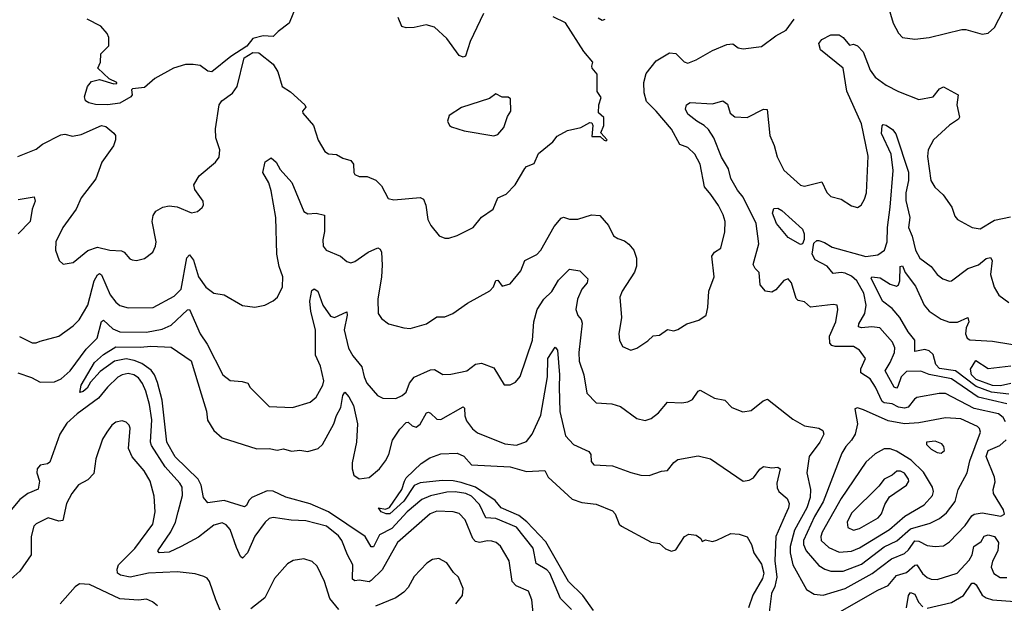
# Model space of a CAD drawing. Extents: x 1954678 to 2060275, y 904822 to 1016299.
# Tile 405 of 467: x 2024494 to 2029313, y 982688 to 985542. Entities that reach past the tile are written whole.
import ezdxf

# ---------------------------------------------------------------- set-up
doc = ezdxf.new("R2010")
doc.units = 0

msp = doc.modelspace()

# ---------------------------------------------------------------- linework, layer by layer
at = {"layer": '0CON20XD'}
for points in [[(2025846.2, 985605), (2025813.3, 985525), (2025758.8, 985485), (2025735, 985460), (2025685, 985463.8), (2025635, 985450), (2025605, 985412.5), (2025528.3, 985361.7), (2025435, 985287.5), (2025415, 985290), (2025377.3, 985317.3), (2025342.9, 985322.9), (2025305, 985322.5), (2025246.2, 985305), (2025155.5, 985254.5), (2025105, 985210.8), (2025046.2, 985203.8), (2025040.7, 985199.3), (2025044, 985175), (2025037.5, 985165), (2024985, 985134.4), (2024925, 985125.6), (2024865, 985127.5), (2024832.5, 985135), (2024815.9, 985145.9), (2024810.8, 985165), (2024825.7, 985215), (2024845, 985239.2), (2024885, 985248.9), (2024955, 985228), (2024970, 985230), (2024970, 985235), (2024932.7, 985252.7), (2024877.1, 985305), (2024890, 985335), (2024890.6, 985375), (2024930, 985415), (2024930, 985455), (2024922.5, 985475), (2024891.1, 985511.1), (2024824.8, 985544.8)], [(2028742.9, 985612.9), (2028770, 985525), (2028795, 985476.2), (2028815, 985454.3), (2028875, 985447.1), (2028945, 985454.4), (2029105, 985493.8), (2029125, 985493.8), (2029205, 985471.4), (2029234.3, 985475.7), (2029265.6, 985504.4), (2029308, 985585)], [(2024707, 984347), (2024755, 984354), (2024827.4, 984412.6), (2024875, 984430.3), (2024935, 984414.8), (2024992.3, 984412.3), (2025006, 984405), (2025032.6, 984372.6), (2025045, 984367.5), (2025065.9, 984364.1), (2025105.6, 984374.4), (2025145.6, 984404.4), (2025159.2, 984435), (2025162.5, 984455), (2025141.9, 984555), (2025146.7, 984585), (2025160.8, 984605), (2025195, 984624.4), (2025225, 984632.2), (2025265, 984627.1), (2025335, 984597.1), (2025365, 984603.8), (2025387.3, 984622.7), (2025393.8, 984635), (2025392, 984655), (2025352.1, 984712.1), (2025346.9, 984735), (2025372.1, 984777.9), (2025452, 984845), (2025469.7, 984870.3), (2025473.1, 984905), (2025453.8, 984965), (2025451.8, 985008.2), (2025471.2, 985125), (2025483.3, 985145), (2025535, 985182), (2025558.6, 985215), (2025592.5, 985355), (2025635, 985381.2), (2025665, 985380), (2025734.2, 985324.2), (2025757.3, 985287.3), (2025778, 985215), (2025819.1, 985189.1), (2025890, 985125), (2025893.8, 985115), (2025878, 985095), (2025879.2, 985085), (2025932.5, 985025), (2025955, 984953.3), (2025987.7, 984897.7), (2026005, 984886.7), (2026045, 984883.3), (2026075, 984864), (2026114.1, 984854.1), (2026128, 984835), (2026129.2, 984795), (2026134.6, 984784.6), (2026155.5, 984775.5), (2026195.6, 984775.6), (2026237.1, 984757.1), (2026265, 984728.8), (2026298.3, 984668.3), (2026325, 984661.2), (2026455, 984672.5), (2026471.2, 984665), (2026482.5, 984635), (2026491.2, 984565), (2026506, 984535), (2026546.7, 984485), (2026575, 984474.2), (2026595, 984474.2), (2026635, 984485.8), (2026714.4, 984525.6), (2026755, 984575.8), (2026811.2, 984615), (2026835, 984670), (2026875, 984688), (2026919.2, 984735), (2026965.8, 984815), (2026975, 984824.2), (2027011.7, 984838.3), (2027032.7, 984887.3), (2027104, 984945), (2027125, 984972), (2027175, 985000), (2027240, 985015), (2027285, 985038.8), (2027295, 985037.5), (2027300, 985025), (2027295, 984970), (2027335, 984970), (2027355, 984952.5), (2027365, 984950), (2027370, 984955), (2027338.3, 984988.3), (2027352.5, 985025), (2027353, 985063), (2027326.7, 985086.7), (2027329.2, 985125), (2027340.7, 985160.7), (2027320.7, 985190.7), (2027321.2, 985275), (2027296.7, 985305), (2027293.8, 985315), (2027300, 985335), (2027255, 985387.1), (2027165, 985526), (2027105, 985555.6)], [(2026765, 985572), (2026698.2, 985435), (2026676, 985364), (2026665, 985358.1), (2026645, 985366.9), (2026585, 985450), (2026525, 985506), (2026483.2, 985516.8), (2026424.2, 985504.2), (2026385, 985502.5), (2026365, 985508.8), (2026346.4, 985553.6)], [(2027357.3, 985542.7), (2027345, 985538.8), (2027325, 985549.2)], [(2024493.3, 983993.3), (2024555, 983961.9), (2024575, 983961.4), (2024595, 983969.2), (2024685, 983994.4), (2024756, 984044), (2024785, 984074.3), (2024827.1, 984145), (2024859.3, 984265), (2024875, 984294.5), (2024885, 984301.1), (2024895, 984294), (2024936.9, 984196.9), (2024965, 984160), (2024984.7, 984144.7), (2025025, 984132.9), (2025147.5, 984135), (2025250, 984190), (2025285, 984223.5), (2025312, 984378), (2025325, 984391.9), (2025345, 984366.7), (2025370, 984285), (2025405, 984234.4), (2025445, 984204.2), (2025495, 984195.6), (2025585, 984144), (2025645, 984136.2), (2025693.9, 984146.1), (2025735, 984166.2), (2025755.5, 984184.5), (2025780, 984235), (2025781.8, 984285), (2025764.4, 984334.4), (2025752.4, 984395), (2025747.7, 984575), (2025725.2, 984705.2), (2025713.9, 984743.9), (2025684.3, 984795), (2025695, 984847.5), (2025725, 984866.7), (2025750, 984845), (2025769.5, 984809.5), (2025826.4, 984745), (2025885, 984604), (2025905, 984592.5), (2025945.5, 984595.5), (2025985.7, 984585.7), (2025985.8, 984505.8), (2025977.1, 984465), (2025980, 984435), (2025994, 984415), (2026065, 984385.7), (2026095, 984359.2), (2026115, 984353.3), (2026135, 984358.9), (2026200, 984405), (2026246.2, 984426.2), (2026258.9, 984418.9), (2026264.6, 984405), (2026268.3, 984341.7), (2026265.6, 984285), (2026246.9, 984175), (2026249.4, 984105), (2026265, 984080.8), (2026300, 984055), (2026375, 984034.3), (2026405, 984032.5), (2026485, 984054.3), (2026535, 984088), (2026575, 984088.6), (2026614.5, 984105.5), (2026686.2, 984155), (2026795, 984215.8), (2026813.1, 984235), (2026825, 984266.7), (2026835, 984267.5), (2026855, 984238), (2026895, 984250.8), (2026946.2, 984313.8), (2026965.7, 984365), (2027025, 984394.3), (2027045.4, 984414.6), (2027109.3, 984530.7), (2027145, 984572), (2027155, 984575.7), (2027185, 984566), (2027226, 984566), (2027292.6, 984587.4), (2027333.8, 984585), (2027375.3, 984535.3), (2027400, 984485), (2027421.3, 984471.3), (2027455, 984461.2), (2027475, 984444.6), (2027499.8, 984415), (2027513.7, 984375), (2027513.5, 984336.5), (2027503.2, 984306.8), (2027443.1, 984215), (2027431.4, 984185), (2027440, 984085), (2027427.1, 984005), (2027430.6, 983975), (2027445, 983943.8), (2027485, 983926), (2027515, 983935.8), (2027569.1, 983970.9), (2027595, 983995.8), (2027625, 983999.2), (2027665, 984026.2), (2027695, 984020.8), (2027715, 984027.5), (2027760, 984055), (2027818, 984072), (2027853.8, 984096.2), (2027862.5, 984135), (2027866.9, 984215), (2027892.9, 984285), (2027881.7, 984385), (2027894.6, 984405), (2027926.5, 984425), (2027946.1, 984505), (2027946.9, 984555), (2027937.7, 984587.7), (2027915, 984632.5), (2027876.5, 984686.5), (2027845.5, 984725), (2027824.4, 984835), (2027799.2, 984885), (2027765, 984917.1), (2027725, 984931.9), (2027685, 985006.5), (2027609.4, 985095), (2027561.3, 985141.3), (2027550.2, 985185), (2027548.3, 985235), (2027560.7, 985279.3), (2027608.7, 985341.3), (2027675, 985380), (2027705, 985376), (2027745.9, 985335.9), (2027765, 985330), (2027805, 985345.7), (2027885, 985391.9), (2027955, 985420), (2027985, 985424.2), (2028011.2, 985405), (2028035, 985399.2), (2028125, 985410.8), (2028195, 985462.9), (2028245, 985491.4), (2028284.4, 985545)], [(2029319.7, 983575), (2029307.1, 983597.1), (2029284.5, 983615), (2029165, 983639.7), (2029025, 983713.1), (2028995, 983713.7), (2028886, 983694), (2028873.3, 983686.8), (2028842.5, 983647.5), (2028825, 983641.9), (2028795, 983646.8), (2028763.8, 983663.8), (2028725, 983668.3), (2028715, 983674.7), (2028682.9, 983745), (2028657.1, 983785), (2028610.4, 983815), (2028611.6, 983835), (2028633.5, 983885), (2028605, 983925.6), (2028575, 983943.9), (2028485, 983944), (2028468.9, 983948.9), (2028459.5, 983959.5), (2028457.5, 983995), (2028488.9, 984065), (2028499.2, 984125), (2028495.6, 984145.6), (2028475, 984149.2), (2028365, 984135.6), (2028335, 984162.5), (2028305, 984168), (2028295, 984178.8), (2028272.5, 984255), (2028255, 984273.8), (2028235, 984266), (2028195, 984220.6), (2028175, 984208.9), (2028144.5, 984214.5), (2028118, 984245), (2028113.1, 984305), (2028093.5, 984325), (2028084.6, 984345), (2028111.8, 984445), (2028099, 984545), (2028034.5, 984674.5), (2028007.5, 984707.5), (2027975.3, 984765), (2027963.1, 984813.1), (2027929.8, 984869.8), (2027892.4, 984965), (2027864.8, 985004.8), (2027845, 985025.3), (2027808.2, 985045), (2027765, 985079.5), (2027752.2, 985105), (2027757.5, 985125), (2027775, 985137.5), (2027885, 985130.8), (2027935, 985145.6), (2027959.1, 985129.1), (2027970.8, 985085), (2027995, 985067.5), (2028055, 985064.2), (2028135, 985104.3), (2028153, 985103), (2028165.5, 984975), (2028187.4, 984927.4), (2028201.2, 984871.2), (2028235, 984805.6), (2028315, 984733.1), (2028335, 984727.1), (2028419.5, 984749.5), (2028445, 984696.7), (2028465, 984676.7), (2028515, 984663.8), (2028565, 984631.2), (2028595, 984623.3), (2028613.3, 984635), (2028628.8, 984665), (2028639.2, 984695), (2028640.5, 984730.5), (2028646.2, 984875), (2028615, 985032), (2028541.9, 985191.9), (2028524.2, 985304.2), (2028414.3, 985395), (2028405.8, 985425), (2028420.8, 985445), (2028465, 985467.5), (2028505, 985468.6), (2028525, 985455.7), (2028555, 985416.7), (2028575, 985422.5), (2028595, 985414.4), (2028621.8, 985385), (2028656.2, 985295), (2028680.8, 985260.8), (2028735, 985222.5), (2028795, 985190.6), (2028895, 985151.1), (2028965, 985164.4), (2028996.2, 985203.8), (2029015, 985214.3), (2029088, 985175), (2029081.1, 985125), (2029093.8, 985065), (2029088.8, 985055), (2029044.6, 985025.4), (2028967.5, 984955), (2028940, 984905), (2028937.5, 984872.5), (2028953.3, 984755), (2028973.1, 984723.1), (2029014.2, 984685), (2029057.1, 984625), (2029071.3, 984581.3), (2029084.4, 984564.4), (2029155.4, 984525.4), (2029195, 984518.5), (2029265, 984562.3), (2029342.9, 984577.1)], [(2026815, 984973.9), (2026835, 984980), (2026864, 985015), (2026881.9, 985068.1), (2026897.5, 985095), (2026896.7, 985155), (2026885, 985162.5), (2026855, 985163.3), (2026825, 985178.8), (2026793.9, 985156.1), (2026657, 985113), (2026596.4, 985073.6), (2026587.5, 985045), (2026597.5, 985025), (2026608.3, 985018.3), (2026669.1, 984999.1), (2026815, 984973.9)], [(2024485, 984873.1), (2024575, 984908.6), (2024606.3, 984933.7), (2024695, 984978.6), (2024715, 984981.4), (2024753, 984973), (2024795, 984980.5), (2024895, 985023.8), (2024915, 985020), (2024955, 984987.5), (2024962.5, 984975), (2024963.3, 984955), (2024953.3, 984925), (2024896, 984845), (2024866.4, 984763.6), (2024795, 984671.2), (2024770.9, 984615), (2024705.7, 984525), (2024671.4, 984455), (2024669.2, 984415), (2024687.5, 984365), (2024707, 984347)], [(2029325, 983662.6), (2029185, 983696.3), (2029055, 983785.7), (2028946.2, 983806.2), (2028905, 983823.5), (2028835, 983820.6), (2028808.7, 983795), (2028792.4, 983747.6), (2028785, 983740.5), (2028775, 983745.4), (2028730.2, 983825), (2028755.4, 983864.6), (2028776.1, 983915), (2028777.3, 983937.3), (2028765.4, 983965), (2028704.7, 984034.7), (2028665, 984040), (2028614.3, 984034.3), (2028599.1, 984039.1), (2028601.4, 984055), (2028630, 984105), (2028637.2, 984145), (2028625.9, 984205), (2028592.2, 984265), (2028565, 984287.2), (2028535, 984301.6), (2028515, 984305.6), (2028475, 984300.7), (2028446.4, 984336.4), (2028387.1, 984367.1), (2028372.8, 984395), (2028380.9, 984449.1), (2028395, 984462.6), (2028405, 984461.9), (2028433, 984453), (2028470.3, 984430.3), (2028636.2, 984383.8), (2028695, 984391.2), (2028726.2, 984415), (2028740, 984455), (2028741.1, 984525), (2028755.2, 984624.9), (2028768.9, 984805), (2028759.2, 984885), (2028712.7, 984985), (2028715, 985022.5), (2028720.9, 985029.1), (2028735, 985026.9), (2028765.8, 985005), (2028783, 984983), (2028844.2, 984795.7), (2028845.2, 984755), (2028831.2, 984695), (2028831.7, 984658.3), (2028851.1, 984575), (2028844.8, 984525), (2028862.5, 984482.5), (2028877.9, 984415), (2028899.6, 984375), (2028955, 984335.5), (2028984.3, 984295), (2029012, 984275), (2029045, 984262.5), (2029055, 984264.2), (2029135, 984325.5), (2029186.4, 984343.6), (2029225, 984374.4), (2029245, 984379.4), (2029254.5, 984364.5), (2029246.5, 984295), (2029264.5, 984234.5), (2029285.8, 984195), (2029335, 984158.1)], [(2024486.7, 984663.3), (2024565.6, 984675.6), (2024569.4, 984655), (2024554.7, 984615.3), (2024546, 984555), (2024486.1, 984495)], [(2028315, 984443.3), (2028256.2, 984476.2), (2028198.4, 984545), (2028178.1, 984595), (2028185, 984618.8), (2028205, 984620.8), (2028225, 984608.5), (2028325, 984516.8), (2028333.2, 984495), (2028333.6, 984466.4), (2028325, 984445.5), (2028315, 984443.3)], [(2024484.8, 983814.8), (2024552.6, 983792.6), (2024595, 983769.1), (2024665, 983770.5), (2024696.9, 983785), (2024741.2, 983825), (2024819.6, 983930.4), (2024873.9, 983985), (2024894.8, 984065.2), (2024905, 984072.9), (2024950.1, 984030.1), (2024985, 984015.2), (2025115, 984013.7), (2025191.6, 984028.4), (2025235, 984047.9), (2025315, 984123.8), (2025325, 984125.4), (2025378.2, 984005), (2025412.1, 983955), (2025488.9, 983805), (2025525, 983777.8), (2025583.2, 983773.2), (2025611.2, 983765), (2025622.4, 983742.4), (2025715, 983650), (2025830, 983645), (2025915, 983670.8), (2025944.6, 983695.4), (2025978.2, 983755), (2025982.9, 983775), (2025966.9, 983846.9), (2025941.1, 983901.1), (2025941.5, 984025), (2025919.2, 984115), (2025913.8, 984165), (2025923.2, 984216.8), (2025935, 984225.6), (2025952.9, 984215), (2025977.7, 984145), (2026015, 984092.5), (2026035, 984085.6), (2026095, 984113.3), (2026097.2, 984097.2), (2026082.6, 984025), (2026104, 983935), (2026125, 983897.5), (2026168.8, 983845), (2026179.5, 983795), (2026192.9, 983765), (2026245, 983704.3), (2026271.3, 983691.3), (2026335, 983690), (2026366.4, 983703.6), (2026385, 983720), (2026402.7, 983765), (2026425, 983793.5), (2026505, 983829.1), (2026525, 983831.5), (2026565, 983806.7), (2026605, 983808.1), (2026682.5, 983825), (2026725, 983856.7), (2026755, 983862.5), (2026815, 983839.2), (2026865, 983756.2), (2026895, 983756), (2026920.3, 983769.7), (2026943, 983797), (2027003.5, 983975), (2027010.6, 984065), (2027027.3, 984125), (2027059.4, 984175), (2027098, 984212), (2027131.2, 984268.8), (2027185, 984321.5), (2027235, 984313.3), (2027274.3, 984274.3), (2027271.9, 984255), (2027246.3, 984223.7), (2027224.7, 984175), (2027216.9, 984125), (2027225.3, 984095.3), (2027242.2, 984075), (2027247.3, 984057.3), (2027231.1, 983915), (2027232.1, 983872.1), (2027254.5, 983805), (2027269.4, 983715), (2027315, 983668.6), (2027392.6, 983662.6), (2027435, 983650.6), (2027515, 983592), (2027555, 983582), (2027585, 983592), (2027621.3, 983618.7), (2027665, 983670.8), (2027735, 983668.1), (2027765, 983673.8), (2027786.7, 983685), (2027815, 983726), (2027825, 983730.8), (2027895, 983691.4), (2027945, 983680.8), (2027980, 983645), (2028034.2, 983624.2), (2028075, 983630), (2028132.6, 983677.4), (2028155, 983685.5), (2028278.9, 983588.9), (2028335, 983556.4), (2028406, 983545), (2028425, 983532), (2028429.5, 983515), (2028410.3, 983475), (2028357.5, 983405), (2028346.9, 983325), (2028365.3, 983245), (2028363.5, 983205), (2028346.7, 983155), (2028286.7, 983045), (2028264.8, 982964.8), (2028264.4, 982935), (2028278.4, 982875), (2028345, 982754.5), (2028383.1, 982733.1), (2028427.3, 982727.3), (2028535, 982760.7), (2028667.1, 982832.9), (2028760.8, 982905), (2028825, 982930.4), (2028845, 982948.6), (2028875, 982992.6), (2028895, 982991.2), (2028935, 982970.6), (2028975, 982965.4), (2029015, 982968.9), (2029045, 982987.5), (2029122.5, 983067.5), (2029154.1, 983115), (2029166.5, 983123.5), (2029205, 983129.3), (2029295.8, 983114.2), (2029315, 983123.3), (2029308.9, 983145), (2029260.7, 983225), (2029258.2, 983245), (2029268.1, 983281.9), (2029265.4, 983304.6), (2029224.4, 983405.6), (2029235, 983435.6), (2029291.2, 983458.8), (2029322.2, 983487.8)], [(2029335, 983710.6), (2029250.7, 983720.7), (2029175, 983747.5), (2029074.1, 983824.1), (2028996, 983836), (2028978.4, 983855), (2028965, 983904.3), (2028945, 983922.5), (2028925, 983928.4), (2028875, 983919.5), (2028876.2, 983975), (2028842.2, 984015), (2028801.7, 984085), (2028765, 984129.5), (2028716.9, 984165), (2028661.5, 984278.5), (2028665.7, 984284.3), (2028705, 984278.9), (2028755, 984248.8), (2028785, 984239.2), (2028795, 984245.6), (2028801.9, 984265), (2028802.9, 984335), (2028815, 984338.1), (2028828.2, 984305), (2028878.8, 984238.8), (2028920.5, 984145), (2028945, 984116.7), (2029005, 984076.8), (2029045, 984062.6), (2029085, 984062.1), (2029135.2, 984085.2), (2029138.9, 984065), (2029126.5, 984035), (2029123.9, 984005), (2029131.8, 983985), (2029145, 983976.7), (2029255, 983969.1), (2029425, 983942)], [(2027195, 982657.5), (2027141.4, 982711.4), (2027089.5, 982835), (2027075, 982850.8), (2027022.1, 982882.1), (2027006.8, 982956.8), (2026925, 983060.4), (2026825, 983102), (2026775, 983105.4), (2026745, 983171.1), (2026705, 983210.9), (2026677.3, 983225), (2026625, 983233.2), (2026585, 983230.6), (2026505, 983213), (2026463.1, 983195), (2026391.2, 983135), (2026316.3, 983053.7), (2026255, 983022), (2026225, 982964.5), (2026215, 982963.6), (2026184.5, 983015), (2026005, 983134.5), (2025915, 983173.7), (2025796.4, 983206.4), (2025734.3, 983235.7), (2025705, 983237.8), (2025629.6, 983205), (2025615, 983191.2), (2025604.7, 983165.3), (2025595, 983159.2), (2025495, 983189.9), (2025415, 983178.5), (2025393.9, 983205), (2025381.7, 983265), (2025367, 983295), (2025255, 983404.6), (2025215, 983475.8), (2025191.7, 983681.7), (2025168.3, 983768.3), (2025153.5, 983805), (2025137.2, 983827.2), (2025091.2, 983861.2), (2025054.8, 983874.8), (2025015, 983882.7), (2024957.5, 983872.5), (2024888, 983822), (2024841.3, 983768.7), (2024825, 983740.5), (2024805, 983723.1), (2024788.3, 983718.3), (2024795.3, 983755), (2024860.7, 983865), (2024905, 983904.3), (2024965, 983942), (2025085, 983940), (2025135.2, 983945.2), (2025235, 983940.5), (2025332.8, 983872.8), (2025382.1, 983712.1), (2025407.7, 983627.7), (2025413.8, 983583.8), (2025445, 983532.5), (2025485, 983496.9), (2025655, 983443.1), (2025715, 983445.3), (2025755, 983436.6), (2025785, 983443.6), (2025825, 983431.6), (2025865, 983435.9), (2025905, 983429.3), (2025955, 983444.1), (2025976.4, 983465), (2026032, 983565), (2026045, 983605.6), (2026066.2, 983645), (2026075.4, 983704.6), (2026085, 983720), (2026105, 983698.1), (2026128, 983655), (2026147.5, 983565), (2026143.1, 983475), (2026120.7, 983375), (2026121.1, 983345), (2026130, 983315), (2026155, 983296.4), (2026205, 983303.1), (2026255, 983345.6), (2026284.8, 983385.2), (2026301.3, 983415), (2026318, 983485), (2026355, 983540), (2026385, 983571.2), (2026395, 983573.5), (2026415.4, 983555.4), (2026435, 983549.5), (2026455, 983564.4), (2026485, 983618.8), (2026495, 983622.3), (2026505, 983617.3), (2026535, 983587.8), (2026555, 983587.3), (2026665, 983647.8), (2026672, 983642), (2026672.9, 983605), (2026680.4, 983580.4), (2026710.4, 983540.4), (2026735, 983521.2), (2026868.3, 983468.3), (2026925, 983461.5), (2026975, 983478.9), (2027002.9, 983515), (2027045, 983607.1), (2027076.9, 983795), (2027079.7, 983885), (2027115, 983940), (2027125.8, 983925.8), (2027136.4, 983805), (2027134, 983744), (2027137.5, 983625), (2027165, 983506.9), (2027205, 983464.6), (2027280, 983430), (2027288.9, 983415), (2027291.7, 983381.7), (2027304.6, 983364.6), (2027395, 983360), (2027485, 983326.8), (2027535, 983314.5), (2027575, 983313.5), (2027635, 983334.3), (2027665, 983337.5), (2027695, 983375.7), (2027715, 983390.6), (2027815, 983408.9), (2027875, 983394.4), (2028035.8, 983285.8), (2028065, 983289.4), (2028085, 983301.1), (2028116.2, 983343.8), (2028135, 983356.9), (2028175, 983350), (2028205, 983354.2), (2028216.7, 983345), (2028199.3, 983275), (2028201.7, 983251.7), (2028210.5, 983235), (2028250.3, 983200.3), (2028260.4, 983175), (2028257.8, 983155), (2028240.8, 983119.2), (2028195.2, 983014.8), (2028190.5, 982895), (2028199.3, 982815), (2028190.4, 982769.6), (2028174.6, 982735), (2028162.9, 982645)], [(2029345, 983763.2), (2029295, 983750.9), (2029255, 983752.2), (2029175, 983783), (2029152.9, 983805), (2029147.5, 983832.5), (2029174.3, 983875.7), (2029235, 983835.7), (2029345, 983848.6)], [(2027009.4, 982625), (2027000, 982705), (2026985, 982746.9), (2026923.8, 982773.8), (2026905, 982794.3), (2026890, 982895), (2026847.4, 982967.4), (2026826, 982985), (2026805, 982992.1), (2026783.8, 982993.8), (2026745, 982984.7), (2026725, 982989.2), (2026711.6, 983005), (2026675, 983095.7), (2026645, 983126.5), (2026615, 983134.6), (2026535, 983138.6), (2026503.3, 983125), (2026343.1, 982985), (2026268.3, 982851.7), (2026215, 982798.9), (2026205, 982793.1), (2026155, 982800), (2026135, 982797.3), (2026122.7, 982805), (2026125.3, 982875.3), (2026098, 982925), (2026070.5, 982995), (2026055, 983017.2), (2025995.2, 983065.1), (2025895, 983091.4), (2025823.6, 983093.6), (2025735, 983106.7), (2025715, 983101.9), (2025695, 983084.3), (2025645, 983015.5), (2025608.8, 982935), (2025585, 982908), (2025575, 982916.2), (2025555, 982960), (2025525, 983049.2), (2025505, 983071.9), (2025485, 983081.1), (2025445, 983070), (2025369.3, 983010.7), (2025285.2, 982964.8), (2025225, 982938.4), (2025176.7, 982935), (2025170.6, 982945), (2025233.1, 983036.9), (2025256.6, 983085), (2025269.2, 983135), (2025291.6, 983215), (2025289.3, 983255), (2025277.9, 983275), (2025205.4, 983355.4), (2025138.8, 983458.8), (2025134.8, 983475), (2025141.2, 983585), (2025129.6, 983659.6), (2025111.5, 983725), (2025095, 983762.9), (2025075, 983790), (2025053.3, 983805), (2025025, 983812.1), (2024995, 983805.8), (2024975, 983792.9), (2024923.5, 983745), (2024879.2, 983690.8), (2024775, 983614.7), (2024725, 983569.1), (2024690.4, 983515), (2024642.3, 983377.7), (2024630.7, 983369.3), (2024595, 983363.1), (2024579.5, 983345), (2024578.2, 983325), (2024591.4, 983285), (2024584.8, 983245.2), (2024534.5, 983225), (2024495, 983194.7), (2024435.3, 983125)], [(2028525, 982844), (2028615, 982879.6), (2028725, 982963.4), (2028787.4, 982992.6), (2028855, 983052), (2028950.5, 983079.5), (2028996.8, 983103.2), (2029030.3, 983129.7), (2029072.8, 983185), (2029086.9, 983245), (2029131.8, 983325), (2029145.3, 983385), (2029196.4, 983525), (2029192.1, 983542.1), (2029181.6, 983551.6), (2029099.8, 983589.8), (2029025, 983594.2), (2028895, 983570.7), (2028825, 983566.2), (2028745, 983580.7), (2028623.4, 983633.4), (2028595, 983644.3), (2028581.9, 983638.1), (2028594.4, 983565), (2028584.1, 983515), (2028566.2, 983485), (2028536.9, 983455), (2028518.8, 983421.2), (2028426.6, 983183.4), (2028385, 983111.8), (2028330.2, 982995), (2028330.8, 982975), (2028344, 982944), (2028405, 982872.8), (2028434.4, 982854.4), (2028465, 982844.2), (2028525, 982844)], [(2025475, 982653.8), (2025453.5, 982705), (2025423.1, 982795), (2025411.1, 982811.1), (2025395, 982819.4), (2025352.5, 982832.5), (2025265, 982841.5), (2025125, 982835.2), (2025035, 982815.7), (2024988, 982825), (2024972.5, 982835), (2024970.7, 982855), (2024977.7, 982875), (2025058.4, 982955), (2025145, 983074.3), (2025157.5, 983135), (2025152.1, 983212.1), (2025133.1, 983285), (2025103.1, 983335), (2025044.2, 983404.2), (2025027.1, 983445), (2025034.2, 983545), (2025029.7, 983559.7), (2025015, 983573.8), (2024995, 983580), (2024965, 983574), (2024945, 983558.8), (2024920, 983525), (2024899.7, 983490.3), (2024866, 983395), (2024856.8, 983323.2), (2024828, 983292), (2024782.6, 983267.4), (2024750, 983225), (2024723.8, 983175), (2024705, 983091.9), (2024685, 983089.5), (2024633.8, 983106.2), (2024575, 983076.9), (2024563.1, 983065), (2024549.4, 983015), (2024550, 982925), (2024495, 982844.3), (2024451.4, 982805)], [(2029005, 983422.1), (2029020.6, 983435), (2029016.9, 983455), (2029007.3, 983467.3), (2028975, 983480.4), (2028932, 983475), (2028931.9, 983465), (2028955, 983441.6), (2028985, 983425.4), (2029005, 983422.1)], [(2028505, 982937.6), (2028565, 982942.6), (2028605, 982958.6), (2028750.9, 983049.1), (2028826.4, 983113.6), (2028920.6, 983169.4), (2028961.8, 983215), (2028966.7, 983235), (2028961.7, 983255), (2028918.2, 983328.2), (2028857.1, 983387.1), (2028785, 983431.7), (2028755, 983443.3), (2028725, 983443.4), (2028681.3, 983418.7), (2028635, 983377.7), (2028515, 983199.6), (2028421.7, 983035), (2028415.2, 983015), (2028417.6, 982995), (2028455, 982961.2), (2028505, 982937.6)], [(2027302.1, 982652.1), (2027250.7, 982725), (2027181, 982795), (2027068.8, 982988.8), (2026976.5, 983086.5), (2026937, 983117), (2026850, 983155), (2026820.9, 983190.9), (2026724.9, 983254.9), (2026655, 983279.1), (2026615, 983285.9), (2026562.3, 983287.7), (2026455, 983277.1), (2026425, 983264.3), (2026375, 983187.3), (2026305, 983125.7), (2026287.5, 983125), (2026263.8, 983135), (2026250, 983155), (2026285, 983148), (2026304.2, 983155.8), (2026365, 983244.2), (2026377.3, 983285), (2026385, 983301.9), (2026459.2, 983370.8), (2026500.9, 983399.1), (2026555, 983418.2), (2026635, 983421.9), (2026667.7, 983407.7), (2026705, 983365.6), (2026895, 983355.3), (2026975, 983332.5), (2027065, 983337.5), (2027080, 983305), (2027197.6, 983197.6), (2027245, 983180), (2027315, 983172.5), (2027395, 983140), (2027408, 983125), (2027428.8, 983075), (2027440, 983065), (2027585, 982986.2), (2027625, 982980), (2027655, 982953.3), (2027685, 982943.3), (2027705, 982948.8), (2027748.8, 983015), (2027770, 983025), (2027805, 983021.2), (2027827.5, 983005), (2027835, 982990), (2027851.2, 982998.8), (2027885, 982989.2), (2027907, 982997), (2027975, 983029.2), (2028015, 983026), (2028055, 983013.3), (2028075.4, 982975.4), (2028087.1, 982935), (2028125, 982879.6), (2028135.6, 982835), (2028130.6, 982809.4), (2028082.4, 982727.6), (2028062, 982665)], [(2028575, 983045.4), (2028605, 983053.5), (2028695.4, 983105), (2028711.6, 983125), (2028729.1, 983170.9), (2028752.1, 983207.9), (2028835, 983266), (2028845.4, 983284.6), (2028844.4, 983295), (2028825, 983323.6), (2028805, 983333.6), (2028786.5, 983333.5), (2028765, 983314.3), (2028726, 983295), (2028698.9, 983261.1), (2028565, 983128.5), (2028544.6, 983085), (2028547.7, 983057.7), (2028575, 983045.4)], [(2028485, 982632.9), (2028695, 982752.2), (2028745, 982774.6), (2028785, 982823.8), (2028835, 982837.6), (2028875, 982874), (2028885.2, 982875.2), (2028913.4, 982833.4), (2028935, 982813.2), (2028955, 982805.4), (2028985, 982803.9), (2029082.5, 982835), (2029141.5, 982898.5), (2029156.2, 982925), (2029163.9, 982966.1), (2029199.7, 982990.3), (2029215, 983015.8), (2029235, 983022.5), (2029265, 983014), (2029284.3, 982985), (2029281.8, 982945), (2029255, 982894), (2029249.7, 982865), (2029262.6, 982832.6), (2029293.6, 982813.6), (2029325, 982813.1)], [(2026056.8, 982656.8), (2026011.9, 982711.9), (2025985.5, 982795), (2025949.8, 982869.8), (2025925, 982892.5), (2025885, 982905.7), (2025833, 982897), (2025805, 982880), (2025741.3, 982808.7), (2025694.2, 982715), (2025625, 982660.8)], [(2026628, 982685), (2026662, 982725), (2026665, 982760), (2026642.5, 982815), (2026618, 982838), (2026585, 982885.8), (2026545, 982907.5), (2026515, 982902.5), (2026486.8, 982883.2), (2026425, 982818), (2026395.4, 982764.6), (2026375, 982742), (2026335, 982714.3), (2026235, 982673.8)], [(2025168, 982675), (2025143.8, 982695), (2025115, 982707.1), (2025075, 982702.5), (2024985, 982709.1), (2024835, 982779.4), (2024787.3, 982782.7), (2024765, 982768), (2024692, 982685)], [(2028936.4, 982663.6), (2029055, 982691.9), (2029113.5, 982726.5), (2029155, 982786.2), (2029165, 982786.9), (2029175, 982778.5), (2029205, 982726.8), (2029224.2, 982714.2), (2029255, 982705.2), (2029365, 982697.1)], [(2028834.4, 982665.6), (2028843.7, 982726.3), (2028855, 982740.8), (2028875, 982732.1), (2028893.1, 982693.1), (2028915, 982670.8)]]:
    msp.add_lwpolyline(points, dxfattribs=at)

doc.saveas('drawing.dxf')
